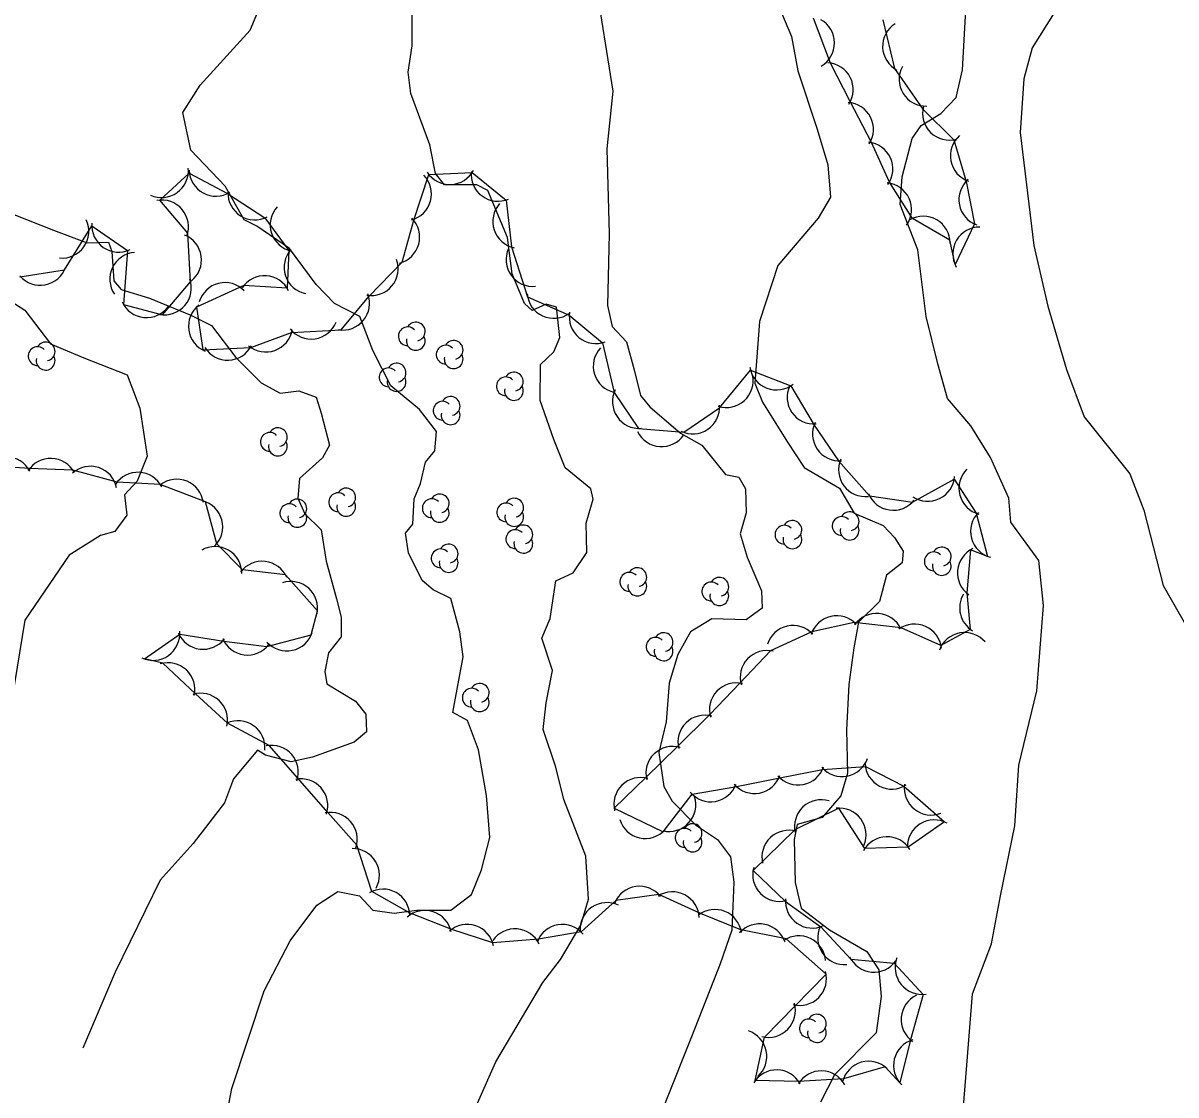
# Model space of a CAD drawing. Extents: x 646142 to 649934, y 5874075 to 5876351.
# Drawn here: x 647920.9 to 648049.9, y 5875428.6 to 5875548.6 of the extents above; entities that cross this region are included whole.
import ezdxf

# ---------------------------------------------------------------- set-up
doc = ezdxf.new("R2010")
doc.units = 0
for name, color, linetype in [('Niveau 1', 7, 'Continuous'), ('Niveau 2', 7, 'Continuous'), ('Niveau 44', 7, 'Continuous')]:
    doc.layers.add(name, color=color, linetype=linetype)

msp = doc.modelspace()

# ---------------------------------------------------------------- linework, layer by layer
at = {"layer": 'Niveau 1'}
for points in [[(647981.06, 5875443.8), (647983.34, 5875447.64), (647984.2, 5875450.57), (647983.9, 5875455.35), (647981.41, 5875461.72), (647980.51, 5875465.31), (647979.11, 5875469.54), (647979.45, 5875472.54), (647980.15, 5875476.14), (647978.96, 5875479.76), (647979.88, 5875481.95), (647980.53, 5875486.17), (647982.46, 5875487.07), (647984, 5875489.37), (647983.93, 5875492.62), (647984.69, 5875495.31), (647984.43, 5875496.49), (647981.57, 5875498.83), (647980.3, 5875501.99), (647978.77, 5875506.38), (647978.81, 5875510.39), (647980.3, 5875511.82), (647980.98, 5875513.42), (647980.61, 5875516.82), (647979.44, 5875517.13), (647977.89, 5875516.43), (647977.03, 5875517.22), (647975.64, 5875520.54), (647975.1, 5875524.61), (647972.93, 5875529.87), (647971.68, 5875530.51), (647968.08, 5875530.51), (647967.07, 5875531.75), (647966.43, 5875534.96), (647964.28, 5875540.73), (647963.98, 5875543.11), (647964.45, 5875546.06), (647964.46, 5875550.41)], [(647953.13, 5875371.76), (647953.82, 5875374.2), (647954.52, 5875379.35), (647955.85, 5875382.89), (647960.51, 5875392.3), (647963.07, 5875397.65), (647964.78, 5875405.34), (647967.06, 5875415.92), (647970.09, 5875421.2), (647971.76, 5875427.73), (647973.81, 5875432.36), (647979.08, 5875441.24), (647981.06, 5875443.8)]]:
    msp.add_lwpolyline(points, dxfattribs=at)
at = {"layer": 'Niveau 2'}
for points in [[(647903.03, 5875586.53), (647904.42, 5875584.93), (647908.23, 5875580.23), (647912.92, 5875576.36), (647914.4, 5875572.45), (647914.71, 5875569.09), (647913.23, 5875560.46), (647912.21, 5875545.67), (647911.68, 5875539.63), (647912.47, 5875532.83), (647914.3, 5875530.02), (647915.36, 5875528.95), (647924.3, 5875525.42)], [(647978.76, 5875580.3), (647978.54, 5875575.7), (647979.86, 5875567.33), (647984.92, 5875553.41), (647986.89, 5875540.97), (647986.24, 5875534.51), (647986.5, 5875525.02), (647986.3, 5875516.99)], [(648039.32, 5875573.17), (648039.46, 5875569.85), (648040.12, 5875562.59), (648040.34, 5875558.93), (648039.11, 5875555.5), (648036.33, 5875549.76), (648033.87, 5875545.82), (648032.92, 5875542.36), (648032.52, 5875536.34), (648034.05, 5875523.7), (648035.6, 5875516.92), (648037.68, 5875509.84), (648039.69, 5875504.54)], [(647938.78, 5875538.58), (647940.71, 5875541.65), (647946.3, 5875547.8), (647948.52, 5875553.12), (647948.82, 5875558.17), (647946.22, 5875566.93), (647943.51, 5875570.94)], [(648005.18, 5875551.21), (648006.92, 5875547.1), (648007.61, 5875543.26), (648009.77, 5875536.72), (648010.98, 5875532.75), (648011.26, 5875529.1), (648009.89, 5875526.75), (648005.37, 5875521.46), (648003.32, 5875515.22), (648002.81, 5875508.3), (648003.66, 5875506.19), (648006.46, 5875501.71), (648008.34, 5875498.88), (648012.29, 5875496.56), (648013.94, 5875493.77), (648017.19, 5875492.37)], [(648025.65, 5875420.88), (648026.54, 5875431.98), (648027.19, 5875439.95), (648029.29, 5875445.57), (648030.32, 5875450.94), (648031.91, 5875458.75), (648032.36, 5875465.56), (648034.37, 5875473.88), (648035.14, 5875483.41), (648034.59, 5875488.47), (648031.45, 5875492.76), (648031.25, 5875495.44), (648029.19, 5875499.98), (648026.97, 5875503.54), (648024.38, 5875506.6), (648023.29, 5875510.48), (648021.97, 5875515.77), (648021.06, 5875523.22), (648019.07, 5875528.28), (648019.29, 5875531.4), (648020.4, 5875535.68), (648021.44, 5875537.14), (648023.63, 5875538.47), (648025.33, 5875540.27), (648026.07, 5875543.37), (648026.43, 5875550.06)], [(647956.12, 5875451.4), (647958.56, 5875450.91), (647960.05, 5875449.31), (647962.41, 5875448.99), (647964.95, 5875449.31), (647968.78, 5875449.33), (647971.1, 5875451.06), (647972.2, 5875453.83), (647973.12, 5875457.44), (647972.77, 5875462.15), (647971.87, 5875467.27), (647970.65, 5875470.54), (647968.98, 5875471.44), (647969.47, 5875474.04), (647970.16, 5875477.69), (647969.78, 5875480.46), (647968.76, 5875484.2), (647966.8, 5875485.19), (647965.58, 5875486.23), (647964.03, 5875489.3), (647963.69, 5875491.5), (647964.53, 5875492.54), (647964.66, 5875495.35), (647965.38, 5875497.06), (647965.94, 5875499.45), (647966.99, 5875500.73), (647967.17, 5875502.91), (647965.27, 5875505.35), (647962.04, 5875508.01), (647960.03, 5875511.96), (647958.6, 5875515.78), (647955.75, 5875517.21), (647953.71, 5875519.33), (647950.72, 5875523.37), (647947.05, 5875525.88), (647945.63, 5875526.57), (647943.51, 5875530.34), (647939.67, 5875534.37), (647938.78, 5875538.58)], [(647924.3, 5875525.42), (647928.05, 5875524), (647930.44, 5875524.08), (647930.81, 5875523.03), (647931.06, 5875519.74), (647931.87, 5875518.78), (647935.02, 5875517.83), (647939.67, 5875515.92), (647941.98, 5875514.74), (647944.7, 5875511.19), (647947.54, 5875508.34), (647949.68, 5875507.2), (647951.77, 5875507.43), (647953.71, 5875506.72), (647954.24, 5875504.94), (647955.19, 5875501.37), (647954.39, 5875499.94), (647951.83, 5875497.63), (647951.66, 5875495.45), (647952.42, 5875493.68), (647954.26, 5875491.89), (647954.81, 5875488.4), (647955.99, 5875484.17), (647956.49, 5875482.1), (647956.48, 5875479.93), (647955.08, 5875478.11), (647954.67, 5875476.02), (647954.88, 5875474.67), (647958.11, 5875472.71), (647959.25, 5875471.26), (647959.34, 5875469.27), (647957.94, 5875468.14), (647953.29, 5875466.45), (647950.88, 5875465.92), (647948.03, 5875466.66), (647947.13, 5875467.23)], [(647909.83, 5875519.01), (647913.35, 5875519.88), (647916.97, 5875519.07), (647921.09, 5875516.46), (647923.96, 5875512.7), (647927.7, 5875511.12), (647932.54, 5875509.25), (647933.94, 5875505.52), (647934.77, 5875500.14), (647933.67, 5875497.32), (647932.23, 5875495.82), (647932.5, 5875493.54), (647931.14, 5875491.71), (647929.55, 5875491.27)], [(647986.3, 5875516.99), (647986.83, 5875514.63), (647988.44, 5875512.93), (647989.31, 5875509.79), (647989.99, 5875506.92), (647991.06, 5875505.64), (647994.48, 5875502.7), (647996.87, 5875501.35), (647999.52, 5875498.07), (648001.03, 5875497.79), (648001.76, 5875496.47), (648001.85, 5875493.79), (648001.17, 5875491.45), (648001.94, 5875488.82), (648003.54, 5875485.05), (648003.63, 5875483.11), (648001.84, 5875481.83), (647998, 5875481.92), (647995.6, 5875480.47), (647994.18, 5875477.95), (647993.23, 5875474.72), (647992.87, 5875470.4), (647992.04, 5875466.96), (647992.62, 5875463.17), (647993.54, 5875461.53), (647996.15, 5875458.87), (647998.61, 5875457.24), (648000.08, 5875455.3), (648000.46, 5875452.47), (648000.24, 5875447.07), (647998.93, 5875443.3), (647995.71, 5875435.14)], [(648039.69, 5875504.54), (648044.77, 5875498.17), (648046.34, 5875494.09), (648048.53, 5875485.65), (648052.23, 5875479.22), (648054.76, 5875472.41), (648057.51, 5875464.81), (648059.79, 5875459.77), (648062.85, 5875456.45), (648066.14, 5875456.2), (648067.08, 5875454.38), (648067.12, 5875451.62), (648065.87, 5875446.92)], [(648017.19, 5875492.37), (648018.44, 5875491.03), (648019.41, 5875489.51), (648019.29, 5875488.18), (648017.56, 5875486.83), (648016.75, 5875483.85), (648014.41, 5875481.54), (648013.88, 5875478.69), (648013.33, 5875474.57), (648013.08, 5875469.51), (648013.17, 5875464.64), (648012.44, 5875462.12), (648010.33, 5875459.71), (648007.53, 5875458.92), (648007.2, 5875457.23), (648007.33, 5875452.42), (648008.01, 5875449.55), (648011.17, 5875447.11), (648015.36, 5875444.7), (648016.67, 5875442.63), (648016.95, 5875439.67), (648016.4, 5875435.61), (648011.71, 5875430.88), (648010.17, 5875427.83)], [(647929.55, 5875491.27), (647926.04, 5875489.04), (647921.08, 5875481.78), (647919.64, 5875472.85), (647917.14, 5875463.14), (647914.16, 5875451.35), (647911.67, 5875445.36), (647907.5, 5875438.06), (647902.06, 5875432.33), (647894.44, 5875425.91), (647888.51, 5875421.19), (647884.87, 5875416.76), (647883.75, 5875414.9), (647883.32, 5875412.84), (647884.61, 5875409.71), (647884.94, 5875407.04)], [(647947.13, 5875467.23), (647944.43, 5875464.02), (647943.44, 5875461.33), (647939.91, 5875456.79), (647936.22, 5875452.69), (647931.19, 5875442.37), (647927.58, 5875433.87)], [(647924.03, 5875389.03), (647926.62, 5875392.56), (647927.92, 5875396.54), (647930.66, 5875404.07), (647936.84, 5875409.94), (647942.38, 5875419.63), (647944.27, 5875429.38), (647947.89, 5875440.29), (647950.78, 5875445.88), (647953.78, 5875449.89), (647956.12, 5875451.4)], [(647995.71, 5875435.14), (647992.83, 5875427.93), (647990.34, 5875419.94), (647988.47, 5875408.46), (647989.03, 5875399.57), (647988.28, 5875392.87), (647986.29, 5875387.45), (647982.67, 5875382.35), (647979.31, 5875378.29), (647977.23, 5875371.03), (647976.87, 5875366.76), (647976.94, 5875362.76), (647978.16, 5875356.51), (647979.19, 5875351.96), (647980.85, 5875348.95)]]:
    msp.add_lwpolyline(points, dxfattribs=at)
at = {"layer": 'Niveau 44'}
for points in [[(648017.14, 5875548.96), (648018.43, 5875543.5), (648021.62, 5875538.96), (648025.07, 5875535.54), (648026.46, 5875530.88), (648027.38, 5875526.12), (648025.22, 5875521.58), (648024.65, 5875524.3), (648020.45, 5875526.73), (648017.88, 5875530.81), (648015.85, 5875535.22), (648013.49, 5875539.81), (648011.28, 5875544.13), (648009.37, 5875549.14)], [(647920.51, 5875520.2), (647925.52, 5875520.97), (647928.58, 5875525.9), (647932.57, 5875523.14), (647932.12, 5875517.12), (647936.49, 5875515.96), (647939.64, 5875519.65), (647939.32, 5875525.08), (647936.18, 5875528.79), (647939.49, 5875531.82), (647943.77, 5875529.53), (647947.94, 5875526.8), (647950.63, 5875523.16), (647950.46, 5875518.92), (647945.61, 5875519.24), (647940.31, 5875516.82), (647941, 5875512.02), (647946.38, 5875512.3), (647950.94, 5875513.96), (647956.5, 5875514.26), (647959.59, 5875518), (647963.34, 5875521.85), (647964.62, 5875526.53), (647966.3, 5875531.66), (647971.15, 5875531.88), (647974.95, 5875528.79), (647975.56, 5875523.55), (647977.36, 5875517.97), (647982.03, 5875515.93), (647985.76, 5875512.82), (647987.04, 5875507.25), (647989.77, 5875503.24), (647994.85, 5875502.8), (647998.86, 5875505.53), (648002.32, 5875509.77), (648006.85, 5875508.02), (648009.43, 5875503.61), (648012.19, 5875499.61), (648015.64, 5875495.69), (648020.45, 5875494.99), (648025.13, 5875497.55), (648027.58, 5875493.75), (648028.87, 5875488.92), (648026.95, 5875489.65), (648026.52, 5875484.82), (648026.93, 5875480.75), (648023.64, 5875478.96)], [(647941.3, 5875495.03), (647936.25, 5875496.97), (647931.41, 5875497.22), (647926.46, 5875498.57), (647921.61, 5875498.74), (647916.45, 5875499.09)], [(648023.64, 5875478.96), (648019.2, 5875480.93), (648013.94, 5875481.52), (648009.2, 5875480.46), (648004.56, 5875478.36), (648001.12, 5875474.73), (647997.78, 5875471.21), (647994.12, 5875467.61), (647990.64, 5875464.22), (647987.05, 5875460.74), (647992.54, 5875458.1), (647995.78, 5875462.3), (648000.57, 5875463.13), (648005.62, 5875464.14), (648010.38, 5875465.07), (648015.18, 5875465.42), (648019.49, 5875463.19), (648024.05, 5875459.2), (648019.98, 5875456.37), (648015.13, 5875456.23), (648012.21, 5875460.75), (648007.27, 5875458.31), (648002.61, 5875453.78), (648006.24, 5875450.29), (648010.19, 5875447.47), (648013.55, 5875443.84), (648018.39, 5875443.41), (648021.65, 5875439.9), (648020.22, 5875434.81), (648019.03, 5875430), (648017.39, 5875431.78), (648012.73, 5875430.45), (648007.71, 5875430.16), (648002.86, 5875430.27), (648003.9, 5875435.12), (648007.3, 5875438.59), (648010.79, 5875442.17), (648006.3, 5875446.1), (648001.24, 5875447.12), (647996.74, 5875448.94), (647992.05, 5875451.09), (647987.25, 5875450.4), (647983.36, 5875446.88), (647978.58, 5875446.06), (647973.48, 5875445.65), (647968.87, 5875447.16), (647964.15, 5875449.02), (647959.92, 5875451.42), (647958.23, 5875456.6), (647955.02, 5875460.25), (647951.63, 5875464.11), (647948.42, 5875467.76), (647943.76, 5875470.24), (647940.2, 5875473.54), (647936.54, 5875476.95), (647934.46, 5875477.44), (647938.43, 5875480.23), (647943.37, 5875479.44), (647948.18, 5875478.83), (647953.15, 5875480.12), (647953.84, 5875482.81), (647950.26, 5875486.84), (647945.44, 5875487.41), (647942.57, 5875490.34), (647941.3, 5875495.03)]]:
    msp.add_lwpolyline(points, dxfattribs=at)
for centre, radius, start, end in [((648008.72, 5875546.37), 3, 300.455, 60.4329), ((648020.11, 5875545.99), 3, 122.0652, 242.0431), ((648010.82, 5875541.16), 3, 327.0743, 87.0522), ((648021.96, 5875542.31), 3, 151.7039, 271.6819), ((648013.09, 5875536.71), 3, 327.0743, 87.0522), ((648024.59, 5875538.5), 3, 165.3367, 285.3146), ((648027.7, 5875533.75), 3, 130.955, 250.933), ((648015.26, 5875532.27), 3, 324.7427, 84.7207), ((647936.39, 5875532.08), 3, 245.6245, 5.6025), ((647942.46, 5875532.23), 3, 181.7788, 301.7567), ((647963.6, 5875529.47), 3, 284.6657, 44.6437), ((647968.65, 5875533.53), 3, 212.5975, 332.5755), ((647974.05, 5875531.66), 3, 173.4657, 293.4436), ((648017.35, 5875527.73), 3, 324.7427, 84.7207), ((648028.65, 5875528.84), 3, 130.955, 250.933), ((647946.82, 5875529.58), 3, 177.928, 297.906), ((647936.4, 5875525.8), 3, 340.1911, 100.1691), ((647951.55, 5875526.02), 3, 138.1098, 258.0878), ((647976.47, 5875526.4), 3, 138.4036, 258.3816), ((647925.24, 5875525.3), 3, 264.9696, 24.9476), ((647962.28, 5875524.65), 3, 284.6657, 44.6437), ((648021.67, 5875523.99), 3, 359.9786, 119.9566), ((647931.57, 5875525.97), 3, 175.405, 295.3829), ((648027.97, 5875522.77), 3, 89.4672, 209.4452), ((647937.86, 5875522.09), 3, 308.2426, 68.2206), ((647933.59, 5875519.94), 3, 94.3433, 214.3212), ((647953.11, 5875521.26), 3, 138.1098, 258.0878), ((647977.96, 5875522.13), 3, 155.785, 275.7629), ((647922.81, 5875522.26), 3, 220.5843, 340.5622), ((647959.87, 5875521.1), 3, 260.3944, 20.3723), ((647936.72, 5875518.95), 3, 259.4683, 19.4463), ((647947.92, 5875517.32), 3, 26.2116, 146.1896), ((647943.49, 5875516.56), 3, 44.0354, 164.0134), ((647934.71, 5875518.64), 3, 204.4026, 324.3806), ((647956.68, 5875517.25), 3, 260.3944, 20.3723), ((647980.3, 5875518.56), 3, 185.3169, 305.2948), ((647942.4, 5875514.67), 3, 128.1191, 248.0971), ((647985.03, 5875515.73), 3, 170.1043, 290.0822), ((647953.14, 5875516.24), 3, 218.2352, 338.2132), ((647964.85, 5875514.08), 1.05, 282.2692, 149.7263), ((647948.06, 5875514.79), 3, 230.0165, 349.9944), ((647963.95, 5875513.55), 1.05, 44.1154, 269.804), ((647964.85, 5875513.03), 1.05, 166.9369, 29.6212), ((647922.51, 5875511.33), 1.05, 44.1154, 269.804), ((647923.41, 5875511.86), 1.05, 282.2692, 149.7263), ((647943.79, 5875513.88), 3, 212.0886, 332.0665), ((647968.19, 5875511.5), 1.05, 44.1154, 269.804), ((647969.09, 5875512.03), 1.05, 282.2692, 149.7263), ((647987.72, 5875510.2), 3, 137.1531, 257.131), ((647923.41, 5875510.81), 1.05, 166.9369, 29.6212), ((647969.09, 5875510.98), 1.05, 166.9369, 29.6212), ((647961.8, 5875508.95), 1.05, 44.1154, 269.804), ((647962.7, 5875509.48), 1.05, 282.2692, 149.7263), ((648005.22, 5875510.54), 3, 188.8235, 308.8014), ((647962.7, 5875508.43), 1.05, 166.9369, 29.6212), ((647974.93, 5875507.95), 1.05, 44.1154, 269.804), ((647975.83, 5875508.48), 1.05, 282.2692, 149.7263), ((647999.62, 5875508.57), 3, 252.3911, 12.3691), ((647975.83, 5875507.43), 1.05, 166.9369, 29.6212), ((647989.87, 5875506.24), 3, 154.1508, 274.1288), ((648009.42, 5875506.73), 3, 154.6552, 274.6331), ((647967.85, 5875505.22), 1.05, 44.1154, 269.804), ((647968.75, 5875505.75), 1.05, 282.2692, 149.7263), ((647995.86, 5875505.62), 3, 244.1546, 4.1325), ((647968.75, 5875504.7), 1.05, 166.9369, 29.6212), ((647949.41, 5875502.26), 1.05, 282.2692, 149.7263), ((648012.26, 5875502.61), 3, 154.6552, 274.6331), ((647948.51, 5875501.73), 1.05, 44.1154, 269.804), ((647992.38, 5875504.2), 3, 205.704, 325.682), ((647949.41, 5875501.21), 1.05, 166.9369, 29.6212), ((647918.98, 5875497.06), 3, 28.0117, 147.9896), ((647923.98, 5875496.89), 3, 28.0117, 147.9896), ((648015.18, 5875498.61), 3, 156.5319, 276.5099), ((647928.41, 5875496), 3, 11.5777, 131.5556), ((647933.74, 5875495.33), 3, 26.998, 146.976), ((648028.66, 5875496.55), 3, 134.9718, 254.9498), ((647938.09, 5875494.56), 3, 7.3355, 127.3135), ((648022.18, 5875498.08), 3, 235.8278, 355.8058), ((647956.16, 5875494.98), 1.05, 44.1154, 269.804), ((647957.06, 5875495.51), 1.05, 282.2692, 149.7263), ((647967.53, 5875494.84), 1.05, 282.2692, 149.7263), ((647975.87, 5875494.37), 1.05, 282.2692, 149.7263), ((648018.3, 5875497.08), 3, 201.7037, 321.6816), ((647940.23, 5875492.22), 3, 315.1422, 75.1201), ((647950.69, 5875493.75), 1.05, 44.1154, 269.804), ((647951.59, 5875494.28), 1.05, 282.2692, 149.7263), ((647957.06, 5875494.46), 1.05, 166.9369, 29.6212), ((647966.63, 5875494.31), 1.05, 44.1154, 269.804), ((647967.53, 5875493.79), 1.05, 166.9369, 29.6212), ((647974.97, 5875493.84), 1.05, 44.1154, 269.804), ((647951.59, 5875493.23), 1.05, 166.9369, 29.6212), ((647975.87, 5875493.32), 1.05, 166.9369, 29.6212), ((648007.01, 5875491.88), 1.05, 282.2692, 149.7263), ((648012.52, 5875492.32), 1.05, 44.1154, 269.804), ((648013.42, 5875492.85), 1.05, 282.2692, 149.7263), ((648029.95, 5875491.72), 3, 134.9718, 254.9498), ((647975.99, 5875490.85), 1.05, 44.1154, 269.804), ((647976.89, 5875491.38), 1.05, 282.2692, 149.7263), ((648006.11, 5875491.35), 1.05, 44.1154, 269.804), ((648013.42, 5875491.8), 1.05, 166.9369, 29.6212), ((647968.53, 5875489.23), 1.05, 282.2692, 149.7263), ((647976.89, 5875490.33), 1.05, 166.9369, 29.6212), ((648007.01, 5875490.83), 1.05, 166.9369, 29.6212), ((647942.38, 5875487.01), 3, 359.8341, 119.812), ((647967.63, 5875488.7), 1.05, 44.1154, 269.804), ((648022.83, 5875488.36), 1.05, 44.1154, 269.804), ((648023.73, 5875488.89), 1.05, 282.2692, 149.7263), ((648028.49, 5875487.08), 3, 114.902, 234.8799), ((647947.64, 5875485.37), 3, 23.294, 143.2719), ((647968.53, 5875488.18), 1.05, 166.9369, 29.6212), ((647989.65, 5875486.6), 1.05, 282.2692, 149.7263), ((648023.73, 5875487.84), 1.05, 166.9369, 29.6212), ((647988.75, 5875486.07), 1.05, 44.1154, 269.804), ((647998.83, 5875485.52), 1.05, 282.2692, 149.7263), ((647950.86, 5875483.11), 3, 348.2606, 108.2386), ((647989.65, 5875485.55), 1.05, 166.9369, 29.6212), ((647997.93, 5875484.99), 1.05, 44.1154, 269.804), ((647998.83, 5875484.47), 1.05, 166.9369, 29.6212), ((648028.74, 5875483.15), 3, 149.0047, 238.4418), ((648016.44, 5875479.53), 3, 25.1316, 145.1095), ((648007.08, 5875478.18), 3, 42.6219, 162.5999), ((648011.96, 5875479.27), 3, 42.6219, 162.5999), ((648020.7, 5875478.34), 3, 5.9272, 125.9052), ((647935.43, 5875480.28), 3, 245.1138, 5.0917), ((647941.04, 5875481.52), 3, 202.7478, 322.7257), ((647950.41, 5875481.34), 3, 221.9584, 341.9363), ((647992.59, 5875479.33), 1.05, 282.2692, 149.7263), ((648026.29, 5875477.4), 3, 40.3199, 160.2979), ((647946, 5875480.88), 3, 202.7478, 322.7257), ((647991.69, 5875478.8), 1.05, 44.1154, 269.804), ((647992.59, 5875478.28), 1.05, 166.9369, 29.6212), ((648004.17, 5875475.38), 3, 76.5391, 196.5171), ((647937.12, 5875474.01), 3, 347.047, 107.0249), ((648000.73, 5875471.76), 3, 76.5391, 196.5171), ((647940.78, 5875470.6), 3, 347.047, 107.0249), ((647971.11, 5875473.11), 1.05, 44.1154, 269.804), ((647972.01, 5875473.64), 1.05, 282.2692, 149.7263), ((647972.01, 5875472.59), 1.05, 166.9369, 29.6212), ((647997.19, 5875468.14), 3, 74.1845, 194.1625), ((647944.96, 5875467.52), 3, 354.7091, 114.6871), ((647948.7, 5875464.77), 3, 341.3236, 101.3015), ((647993.61, 5875464.65), 3, 74.1845, 194.1625), ((648012.58, 5875467.27), 3, 220.8187, 340.7966), ((648018.14, 5875465.87), 3, 182.7719, 302.7498), ((648002.76, 5875465.38), 3, 221.0276, 341.0056), ((648007.66, 5875466.33), 3, 221.0276, 341.0056), ((647952, 5875461.02), 3, 341.3236, 101.3015), ((647990.02, 5875461.17), 3, 74.1845, 194.1625), ((647997.88, 5875464.45), 3, 219.8109, 339.7889), ((648022.54, 5875462.97), 3, 171.6015, 291.5794), ((647993.2, 5875461.13), 3, 257.0857, 17.0637), ((648010.25, 5875458.69), 3, 73.1863, 193.1643), ((648012.26, 5875457.75), 3, 336.8902, 96.8682), ((647955.3, 5875457.26), 3, 341.3236, 101.3015), ((647990.56, 5875460.35), 3, 197.3013, 317.2792), ((648022.88, 5875456.43), 3, 61.1445, 181.1225), ((647994.94, 5875457.42), 1.05, 44.1154, 269.804), ((647995.84, 5875457.95), 1.05, 282.2692, 149.7263), ((648006.6, 5875455.26), 3, 73.1863, 193.1643), ((647995.84, 5875456.9), 1.05, 166.9369, 29.6212), ((648017.6, 5875454.54), 3, 31.6075, 151.5855), ((647957.78, 5875453.22), 3, 331.2958, 91.2737), ((648005.57, 5875453.3), 3, 164.8232, 284.8012), ((647961.17, 5875448.68), 3, 0.4683, 120.4463), ((647989.9, 5875449), 3, 38.1493, 158.1272), ((647993.58, 5875448.37), 3, 2.2657, 122.2436), ((648009.24, 5875450.32), 3, 174.5161, 294.494), ((647965.87, 5875446.29), 3, 11.8054, 131.7833), ((647986.24, 5875447.17), 3, 64.3127, 184.2907), ((647998.33, 5875446.4), 3, 8.0037, 127.9816), ((647970.62, 5875444.73), 3, 11.8054, 131.7833), ((647981.27, 5875444.73), 3, 39.706, 159.6839), ((648003.34, 5875444.79), 3, 18.6578, 138.6357), ((647975.95, 5875444.23), 3, 25.3291, 145.3071), ((648007.73, 5875443.45), 3, 4.2947, 124.2726), ((648012.84, 5875446.23), 3, 155.1529, 275.1308), ((648016.13, 5875445.38), 3, 204.8916, 324.8696), ((648021.51, 5875442.9), 3, 158.8095, 278.7875), ((648007.83, 5875441.66), 3, 255.7015, 15.6795), ((648004.34, 5875438.09), 3, 255.7015, 15.6795), ((648022.18, 5875437.09), 3, 115.2335, 235.2115), ((648009.75, 5875436.62), 1.05, 282.2692, 149.7263), ((648008.85, 5875436.09), 1.05, 44.1154, 269.804), ((648009.75, 5875435.57), 1.05, 166.9369, 29.6212), ((648001.14, 5875432.96), 3, 311.711, 71.6889), ((648021.33, 5875431.93), 3, 105.9535, 225.9314), ((648015.54, 5875429.42), 3, 45.9406, 165.9186), ((648005.25, 5875428.45), 3, 28.7279, 148.7059), ((648010.24, 5875428.34), 3, 28.7279, 148.7059)]:
    msp.add_arc(centre, radius, start, end, dxfattribs=at)

doc.saveas('drawing.dxf')
